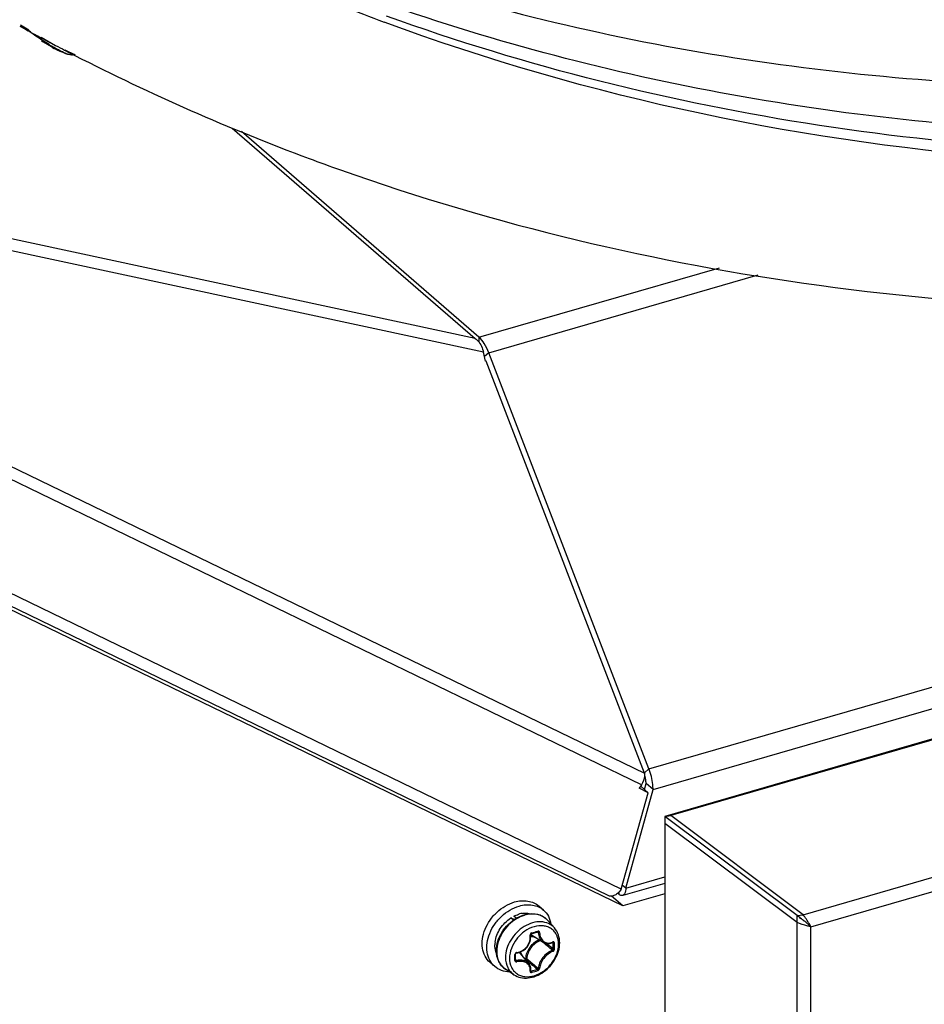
# Model space of a CAD drawing. Header units: millimetres. Extents: x 0 to 420, y 0 to 297.
# Tile 360 of 514: x 341 to 351, y 160 to 171. Entities that reach past the tile are written whole.
import ezdxf

# ---------------------------------------------------------------- set-up
doc = ezdxf.new("R2010")
doc.units = ezdxf.units.MM
doc.header["$LTSCALE"] = 23.1
doc.layers.get('0').update_dxf_attribs({"linetype": 'CONTINUOUS'})
doc.layers.add('02___PRT_ALL_AXES', color=7, linetype='CONTINUOUS')

msp = doc.modelspace()

# ---------------------------------------------------------------- linework, layer by layer
at = {"color": 7, "linetype": 'Continuous'}
for p, q in [((347.7173, 161.1834), (324.2777, 172.5103)), ((341.2432, 170.627), (341.3055, 170.5929)), ((341.2518, 170.6398), (341.3408, 170.5879)), ((341.3055, 170.5929), (341.3338, 170.5775)), ((341.4708, 170.5037), (341.4897, 170.4936)), ((341.4748, 170.5098), (341.6294, 170.4196)), ((341.4897, 170.4936), (341.5537, 170.4595)), ((341.499, 170.4581), (341.4997, 170.4578)), ((341.5164, 170.4478), (341.5163, 170.4479)), ((341.5537, 170.4595), (341.6016, 170.4343)), ((341.5817, 170.4084), (341.5816, 170.4084)), ((341.5816, 170.4084), (341.5889, 170.4042)), ((341.5919, 170.4025), (341.5817, 170.4084)), ((341.5881, 170.411), (341.5872, 170.4115)), ((341.5884, 170.4108), (341.5881, 170.411)), ((341.6016, 170.4343), (341.6294, 170.4196)), ((347.9178, 162.4829), (331.6248, 170.3754)), ((341.7253, 170.3696), (341.7649, 170.3491)), ((341.7278, 170.3734), (341.8397, 170.3208)), ((341.7649, 170.3491), (341.8347, 170.3131)), ((346.1344, 167.2731), (332.4991, 170.2006)), ((346.2223, 167.1272), (332.7181, 170.0265)), ((332.7284, 169.9815), (347.9521, 162.6069)), ((347.7008, 161.3624), (331.0272, 169.4393)), ((343.5245, 169.5334), (346.1344, 167.2731)), ((346.1741, 167.2888), (343.6247, 169.4966)), ((347.5608, 161.2931), (330.8872, 169.3701)), ((347.9989, 162.6553), (370.446, 169.1352)), ((348.0428, 162.4335), (370.4899, 168.9134)), ((370.446, 168.5646), (348.2341, 162.1526)), ((346.1741, 167.2888), (348.7556, 168.034)), ((346.2801, 167.1208), (349.1731, 167.956)), ((346.1741, 167.2888), (346.1741, 167.2333)), ((346.2441, 167.0322), (346.2223, 167.1272)), ((346.2801, 167.1208), (346.2331, 167.0801)), ((347.9989, 162.6553), (346.2801, 167.1208)), ((346.2499, 167.031), (346.2441, 167.0322)), ((347.9521, 162.6069), (346.2499, 167.031)), ((349.6538, 161.0879), (369.7362, 166.8852)), ((349.7388, 160.9593), (369.6914, 166.7191)), ((347.9989, 162.6553), (347.9499, 162.6128)), ((347.9178, 162.4829), (347.8938, 162.4452)), ((347.9161, 162.464), (347.9907, 162.3983)), ((348.0428, 162.4335), (347.9678, 162.4985)), ((347.7008, 161.3624), (347.9907, 162.3983)), ((347.7504, 161.3733), (348.0428, 162.4335)), ((347.9907, 162.3983), (347.8938, 162.4452)), ((348.1692, 162.1439), (348.2341, 162.1526)), ((349.6538, 161.0879), (348.2341, 162.1526)), ((348.1692, 162.1439), (348.1692, 146.6986)), ((349.5888, 161.0042), (348.1692, 162.0689)), ((347.7504, 161.3733), (347.7129, 161.4058)), ((348.1692, 161.4247), (347.717, 161.2942)), ((347.7504, 161.3733), (348.1692, 161.4942)), ((347.6754, 161.3084), (347.6636, 161.3186)), ((347.6754, 161.3299), (347.6754, 161.3084)), ((348.1692, 161.3139), (347.7173, 161.1834)), ((347.7173, 161.1834), (347.5977, 161.287)), ((346.8669, 161.1374), (346.8169, 161.1807)), ((349.5888, 161.0792), (349.6538, 161.0879)), ((346.5162, 161.0535), (346.5552, 161.0375)), ((346.5438, 161.0297), (346.5162, 161.0535)), ((346.5742, 161.0495), (346.5481, 161.0721)), ((346.9841, 160.9461), (346.9123, 161.0272)), ((349.5888, 147.7633), (349.5888, 161.0792)), ((349.6561, 161.0301), (349.6638, 161.0241)), ((349.6638, 161.0241), (349.6715, 161.0176)), ((349.6715, 161.0176), (349.7388, 160.9593)), ((346.7997, 160.9036), (346.8114, 160.8973)), ((346.804, 160.905), (346.8033, 160.9046)), ((349.7388, 147.8484), (349.7388, 160.9593)), ((346.8644, 160.7914), (346.7392, 160.869)), ((346.8574, 160.7957), (346.8635, 160.7905)), ((346.8992, 160.7786), (346.9134, 160.7667)), ((346.9625, 160.7889), (346.9693, 160.7853)), ((346.5673, 160.6568), (346.5672, 160.6671)), ((346.7092, 160.5641), (346.6147, 160.6765)), ((346.3432, 160.5327), (346.2932, 160.576)), ((346.5674, 160.6436), (346.5673, 160.6568)), ((346.5673, 160.6081), (346.5769, 160.5951)), ((346.5674, 160.6299), (346.5674, 160.6436)), ((346.5674, 160.617), (346.5674, 160.6299)), ((346.6741, 160.6174), (346.6663, 160.6151)), ((346.6786, 160.6049), (346.6756, 160.604)), ((346.5492, 160.444), (346.4588, 160.5035)), ((346.7281, 160.4843), (346.7282, 160.4849)), ((346.7282, 160.4839), (346.7281, 160.4843)), ((346.7291, 160.4908), (346.7347, 160.4831))]:
    msp.add_line(p, q, dxfattribs=at)
at = {"color": 3, "linetype": 'Continuous'}
for p, q in [((370.3811, 168.5559), (348.1692, 162.1439)), ((347.9083, 162.4678), (347.9161, 162.464)), ((347.9501, 162.4341), (347.9678, 162.4985)), ((349.5888, 161.0792), (348.1692, 162.1439)), ((349.6561, 161.0301), (349.6527, 161.0327))]:
    msp.add_line(p, q, dxfattribs=at)
at = {"color": 7, "linetype": 'Continuous'}
for points in [[(341.4765, 170.4703), (341.4785, 170.4689), (341.4808, 170.4673), (341.483, 170.4659), (341.485, 170.4646), (341.4868, 170.4635), (341.4886, 170.4625), (341.4902, 170.4616), (341.4916, 170.4608), (341.4931, 170.4601), (341.4944, 170.4594), (341.4957, 170.4589), (341.497, 170.4584), (341.4984, 170.458), (341.4997, 170.4578)], [(341.4997, 170.4578), (341.4998, 170.4577), (341.5003, 170.4575), (341.5008, 170.4572), (341.5015, 170.4569), (341.5021, 170.4565), (341.5029, 170.4561), (341.5037, 170.4556), (341.5046, 170.4551), (341.5056, 170.4545), (341.5066, 170.4539), (341.5076, 170.4533), (341.5088, 170.4526), (341.5099, 170.4519), (341.5111, 170.4512)], [(341.5111, 170.4512), (341.5136, 170.4496), (341.5149, 170.4488)], [(341.5149, 170.4488), (341.5204, 170.4452), (341.5264, 170.4414), (341.5323, 170.4377), (341.5383, 170.4339), (341.5443, 170.4303), (341.5529, 170.4251)], [(341.5529, 170.4251), (341.5589, 170.4215), (341.565, 170.4179), (341.5711, 170.4144), (341.5772, 170.4109), (341.5816, 170.4084)], [(341.5889, 170.4042), (341.59, 170.4036), (341.5908, 170.4031), (341.5914, 170.4027), (341.592, 170.4023), (341.5926, 170.402), (341.5931, 170.4017), (341.5935, 170.4014), (341.5939, 170.4011), (341.5942, 170.4009), (341.5944, 170.4008), (341.5946, 170.4007)], [(341.5889, 170.4042), (341.589, 170.4039), (341.5897, 170.4027), (341.5904, 170.4018), (341.5911, 170.401), (341.5917, 170.4004)], [(341.5917, 170.4004), (341.5922, 170.4), (341.5927, 170.3996), (341.5931, 170.3994), (341.5935, 170.3991), (341.5939, 170.3989), (341.5943, 170.3987), (341.5947, 170.3984), (341.595, 170.3983)], [(346.7282, 160.8726), (346.7282, 160.8741), (346.7284, 160.8757), (346.7288, 160.8773), (346.7294, 160.8788), (346.7303, 160.8803), (346.7312, 160.8816), (346.7324, 160.8829), (346.7336, 160.8839), (346.7349, 160.8847), (346.7363, 160.8853), (346.7368, 160.8855)], [(346.7368, 160.8855), (346.746, 160.888), (346.7581, 160.8914), (346.7702, 160.8948), (346.7822, 160.8983), (346.7941, 160.9019), (346.8033, 160.9046)], [(346.8032, 160.9046), (346.8038, 160.9048), (346.8048, 160.9049), (346.8057, 160.9049), (346.8065, 160.9046), (346.8068, 160.9045)], [(346.5783, 160.6784), (346.5902, 160.6803), (346.6053, 160.684), (346.6199, 160.6891), (346.6341, 160.6955), (346.6477, 160.7032), (346.6606, 160.7121), (346.6726, 160.7221), (346.6838, 160.7331), (346.6939, 160.745), (346.7029, 160.7577), (346.7107, 160.7712), (346.7173, 160.7852), (346.7225, 160.7997), (346.7265, 160.8145), (346.729, 160.8296), (346.73, 160.8448), (346.7296, 160.8599), (346.7282, 160.8726)], [(346.8643, 160.7914), (346.871, 160.7876), (346.8806, 160.7834), (346.8906, 160.7802), (346.9011, 160.7782), (346.9119, 160.7774), (346.923, 160.7778), (346.9342, 160.7794), (346.9454, 160.7822), (346.9566, 160.7862), (346.9652, 160.7901)], [(346.9652, 160.7901), (346.966, 160.7904), (346.9666, 160.7906), (346.9669, 160.7906)], [(346.5672, 160.6671), (346.5673, 160.6684), (346.5677, 160.67), (346.5684, 160.6716), (346.5695, 160.6732), (346.5707, 160.6746), (346.5722, 160.6759), (346.5739, 160.6769), (346.5756, 160.6777), (346.5773, 160.6782), (346.5783, 160.6784)], [(346.5672, 160.6007), (346.5672, 160.6041), (346.5674, 160.617)], [(346.5678, 160.5984), (346.5675, 160.5989), (346.5673, 160.5996), (346.5672, 160.6004), (346.5672, 160.6007)], [(346.7282, 160.4849), (346.7295, 160.4937), (346.7301, 160.5052), (346.7294, 160.5164), (346.7275, 160.5273), (346.7244, 160.5376), (346.7202, 160.5474), (346.7148, 160.5566), (346.7092, 160.5641)]]:
    msp.add_lwpolyline(points, dxfattribs=at)
for centre, radius, start, end in [((352.2784, 190.7088), 22.914, 241.4688, 241.85786), ((341.653, 170.7261), 0.3108, 235.40956, 235.70287), ((341.502, 170.4676), 0.01, 236.30165, 254.41856), ((341.4645, 170.3911), 0.0755, 61.82922, 61.98432), ((341.4563, 170.3758), 0.0929, 61.03927, 61.80842), ((341.4421, 170.3502), 0.1221, 60.59325, 61.05276), ((342.1552, 171.4323), 1.1735, 237.02255, 238.88511), ((342.1554, 171.4327), 1.174, 238.8852, 240.7473), ((342.6717, 172.2722), 2.1537, 238.87846, 239.76316), ((342.1584, 171.4596), 1.2016, 242.03885, 250.42311), ((352.3215, 190.7901), 23.006, 242.30581, 242.57512), ((352.5585, 191.2767), 23.5472, 242.90831, 249.60132), ((352.7902, 191.8746), 24.1884, 249.58052, 250.42613), ((346.6821, 160.8297), 0.2761, 99.13236, 105.26751), ((346.7654, 160.8971), 0.1962, 50.21099, 52.55698), ((346.7656, 160.8974), 0.1958, 47.22734, 50.21044), ((346.7649, 160.8967), 0.1969, 41.53016, 47.2187), ((346.7937, 160.9571), 0.1036, 231.02796, 232.4183), ((346.1908, 162.9154), 2.0958, 285.1573, 287.05436), ((346.6215, 160.7595), 0.2763, 172.94311, 179.02067), ((346.7943, 160.9578), 0.1045, 232.42719, 238.20278), ((337.7613, 150.0509), 14.078, 49.48381, 49.71745), ((346.9102, 160.9104), 0.1281, 294.56944, 296.3793), ((345.4249, 160.7519), 1.5447, 0.00466, 1.24001), ((345.4268, 160.7511), 1.5576, 0.00435, 1.23968), ((346.5833, 160.6618), 0.0224, 97.07501, 105.67199), ((346.5347, 160.6093), 0.1045, 40.01139, 46.15737), ((338.8128, 151.2801), 12.4604, 49.15596, 49.48764), ((338.3032, 150.5703), 13.3455, 49.50625, 49.82093), ((345.4931, 160.7519), 1.4765, 358.73166, 0.00478), ((345.4956, 160.7511), 1.4888, 358.73194, 0.00505), ((344.3034, 160.6287), 2.2571, 0.00371, 0.85699), ((344.4157, 160.6288), 2.1448, 359.12081, 0.00362), ((346.5644, 160.6008), 0.00278, 350.98932, 359.09365), ((355.7946, 171.3262), 14.0729, 229.62633, 229.94629), ((355.2777, 170.8139), 13.3342, 229.8909, 230.24479), ((354.0076, 169.2867), 11.348, 230.24369, 230.64376), ((346.7308, 160.4862), 0.00339, 216.40821, 219.64724), ((346.3524, 161.9315), 1.498, 284.78581, 287.41773), ((354.3869, 169.6512), 11.8849, 229.94478, 230.3357), ((346.3518, 161.9349), 1.5163, 284.78809, 287.41019)]:
    msp.add_arc(centre, radius, start, end, dxfattribs=at)
at = {"color": 3, "linetype": 'Continuous'}
for centre, radius, start, end in [((347.6239, 162.4858), 0.3449, 17.10391, 17.66308), ((350.3002, 161.9865), 1.1536, 235.0957, 235.82464), ((350.4995, 162.2799), 1.5084, 235.82217, 236.27313)]:
    msp.add_arc(centre, radius, start, end, dxfattribs=at)
at = {"color": 7, "linetype": 'Continuous'}
for points, knots in [([(343.7861, 171.6694), (344.9761, 171.201), (347.479, 170.4517), (351.4264, 169.92), (355.5525, 169.97), (361.2919, 170.8227), (368.5188, 173.3611), (373.7947, 176.6406), (376.308, 178.5673)], [0, 0, 0, 0, 0.1106912, 0.2249705, 0.3435081, 0.4666322, 0.7258949, 1, 1, 1, 1]), ([(376.888, 178.065), (374.3747, 176.1383), (369.0988, 172.8588), (361.8719, 170.3204), (356.1325, 169.4677), (352.0064, 169.4177), (348.059, 169.9494), (345.5561, 170.6987), (344.3661, 171.1671)], [0, 0, 0, 0, 0.2741051, 0.5333678, 0.6564919, 0.7750295, 0.8893088, 1, 1, 1, 1]), ([(341.5586, 170.4285), (341.5106, 170.4574), (341.4433, 170.5013), (341.3639, 170.5607), (341.331, 170.5885), (341.3173, 170.6016)], [0, 0, 0, 0, 0.5656799, 0.8090225, 1, 1, 1, 1]), ([(341.4778, 170.4693), (341.4801, 170.4678), (341.4841, 170.4652), (341.4895, 170.4619), (341.4933, 170.46), (341.4956, 170.4592), (341.4964, 170.4593)], [0, 0, 0, 0, 0.3827476, 0.67745, 0.8823599, 1, 1, 1, 1]), ([(341.5, 170.4578), (341.4992, 170.4582), (341.498, 170.4587), (341.4968, 170.4593), (341.4964, 170.4593)], [0, 0, 0, 0, 0.6825651, 1, 1, 1, 1]), ([(341.5164, 170.4478), (341.5151, 170.4487), (341.5104, 170.4517), (341.5056, 170.4546), (341.5021, 170.4566)], [0, 0, 0, 0, 0.2711661, 1, 1, 1, 1]), ([(341.7558, 170.3275), (341.7445, 170.3315), (341.7198, 170.3417), (341.6634, 170.3685), (341.6192, 170.3929), (341.5884, 170.4108)], [0, 0, 0, 0, 0.1917746, 0.4283391, 1, 1, 1, 1]), ([(341.5963, 170.399), (341.5964, 170.399), (341.5966, 170.3989), (341.5968, 170.3991), (341.5966, 170.3993), (341.5962, 170.3997), (341.5952, 170.4003), (341.5937, 170.4013), (341.5926, 170.4021), (341.5919, 170.4025)], [0, 0, 0, 0, 0.0524977, 0.0715009, 0.1037856, 0.1605733, 0.3485253, 0.6313085, 1, 1, 1, 1]), ([(341.5963, 170.399), (341.5956, 170.3992), (341.5946, 170.3994), (341.5937, 170.3995), (341.5934, 170.3995), (341.5933, 170.3994)], [0, 0, 0, 0, 0.732613, 0.9213726, 1, 1, 1, 1]), ([(341.5933, 170.3994), (341.5933, 170.3993), (341.5941, 170.3988), (341.5945, 170.3985), (341.595, 170.3983)], [0, 0, 0, 0, 0.2724395, 1, 1, 1, 1]), ([(341.8334, 170.3237), (341.8268, 170.3198), (341.8129, 170.3158), (341.7929, 170.317), (341.7744, 170.3212), (341.7622, 170.3252), (341.7558, 170.3275)], [0, 0, 0, 0, 0.2886468, 0.5188228, 0.7459034, 1, 1, 1, 1]), ([(344.6866, 169.0841), (346.347, 168.4937), (349.8846, 167.6559), (353.5117, 167.5321), (355.3528, 167.6296)], [0, 0, 0, 0, 0.4887073, 1, 1, 1, 1]), ([(346.1344, 167.2731), (346.1452, 167.2651), (346.1875, 167.2257), (346.2125, 167.1701), (346.2223, 167.1272)], [0, 0, 0, 0, 0.2334518, 1, 1, 1, 1]), ([(346.2801, 167.1208), (346.267, 167.155), (346.238, 167.2153), (346.1968, 167.2691), (346.1741, 167.2888)], [0, 0, 0, 0, 0.5492581, 1, 1, 1, 1]), ([(347.9521, 162.6069), (347.9529, 162.5967), (347.9517, 162.5533), (347.9357, 162.5108), (347.9178, 162.4829)], [0, 0, 0, 0, 0.2348665, 1, 1, 1, 1]), ([(348.0428, 162.4335), (348.0428, 162.4513), (348.0384, 162.5268), (348.0197, 162.6013), (347.9989, 162.6553)], [0, 0, 0, 0, 0.2348773, 1, 1, 1, 1]), ([(347.7008, 161.3624), (347.6918, 161.3483), (347.6717, 161.3232), (347.6352, 161.2962), (347.5965, 161.2839), (347.5711, 161.2881), (347.5608, 161.2931)], [0, 0, 0, 0, 0.2968695, 0.5649869, 0.7962704, 1, 1, 1, 1]), ([(347.717, 161.2942), (347.7139, 161.2933), (347.6986, 161.2917), (347.6843, 161.3006), (347.6754, 161.3084)], [0, 0, 0, 0, 0.2138309, 1, 1, 1, 1]), ([(347.7504, 161.3733), (347.7504, 161.3634), (347.7491, 161.3355), (347.7357, 161.2996), (347.717, 161.2942)], [0, 0, 0, 0, 0.3369797, 1, 1, 1, 1]), ([(346.2932, 160.576), (346.2715, 160.5948), (346.2342, 160.6426), (346.2069, 160.732), (346.2081, 160.832), (346.2368, 160.9346), (346.2905, 161.0326), (346.3872, 161.1445), (346.4857, 161.2047), (346.5551, 161.2247)], [0, 0, 0, 0, 0.1043962, 0.214712, 0.3343273, 0.4633026, 0.598992, 0.7371022, 1, 1, 1, 1]), ([(346.5551, 161.2247), (346.6013, 161.2381), (346.6745, 161.2452), (346.7633, 161.2187), (346.8007, 161.1948), (346.8169, 161.1807)], [0, 0, 0, 0, 0.5240891, 0.7659651, 1, 1, 1, 1]), ([(346.6051, 161.1814), (346.6513, 161.1948), (346.7245, 161.2019), (346.8133, 161.1754), (346.8507, 161.1515), (346.8669, 161.1374)], [0, 0, 0, 0, 0.5240891, 0.7659651, 1, 1, 1, 1]), ([(346.3432, 160.5327), (346.3215, 160.5515), (346.2842, 160.5993), (346.2569, 160.6887), (346.2581, 160.7887), (346.2868, 160.8913), (346.3405, 160.9893), (346.4372, 161.1012), (346.5357, 161.1614), (346.6051, 161.1814)], [0, 0, 0, 0, 0.1043962, 0.214712, 0.3343273, 0.4633026, 0.598992, 0.7371022, 1, 1, 1, 1]), ([(346.5481, 161.0721), (346.5531, 161.0746), (346.5729, 161.0842), (346.5936, 161.0918), (346.6094, 161.096)], [0, 0, 0, 0, 0.2552422, 1, 1, 1, 1]), ([(346.5742, 161.0495), (346.5826, 161.0544), (346.6159, 161.0724), (346.6519, 161.0854), (346.6793, 161.0916)], [0, 0, 0, 0, 0.2571323, 1, 1, 1, 1]), ([(346.6853, 161.0888), (346.6763, 161.0867), (346.6391, 161.0767), (346.6038, 161.0605), (346.5787, 161.0457)], [0, 0, 0, 0, 0.2422437, 1, 1, 1, 1]), ([(346.6383, 161.1023), (346.6463, 161.1036), (346.6771, 161.1071), (346.7089, 161.1045), (346.7311, 161.0986)], [0, 0, 0, 0, 0.2609042, 1, 1, 1, 1]), ([(346.6793, 161.0916), (346.7012, 161.0964), (346.7451, 161.1016), (346.8095, 161.0933), (346.8673, 161.0688), (346.8989, 161.0423), (346.9123, 161.0272)], [0, 0, 0, 0, 0.2662941, 0.5187749, 0.7613087, 1, 1, 1, 1]), ([(346.8847, 161.0529), (346.8717, 161.0628), (346.8426, 161.0798), (346.7755, 161.0995), (346.7207, 161.0967), (346.6853, 161.0888)], [0, 0, 0, 0, 0.2356681, 0.4787302, 1, 1, 1, 1]), ([(346.8669, 161.1374), (346.8881, 161.1191), (346.9246, 161.0728), (346.9424, 161.017), (346.9472, 160.9879)], [0, 0, 0, 0, 0.4868108, 1, 1, 1, 1]), ([(349.7388, 160.9593), (349.7331, 160.9695), (349.7074, 161.014), (349.6783, 161.0566), (349.6538, 161.0879)], [0, 0, 0, 0, 0.2271473, 1, 1, 1, 1]), ([(346.3473, 160.7935), (346.3537, 160.8448), (346.3944, 160.9467), (346.471, 161.024), (346.5162, 161.0535)], [0, 0, 0, 0, 0.489346, 1, 1, 1, 1]), ([(346.3609, 160.701), (346.3609, 160.7695), (346.3965, 160.8755), (346.4849, 160.9861), (346.5431, 161.0313), (346.5742, 161.0495)], [0, 0, 0, 0, 0.4849935, 0.7442061, 1, 1, 1, 1]), ([(346.5787, 161.0457), (346.5474, 161.0272), (346.489, 160.9814), (346.4004, 160.8702), (346.3645, 160.7638), (346.3645, 160.6953)], [0, 0, 0, 0, 0.2564494, 0.516507, 1, 1, 1, 1]), ([(346.9841, 160.9461), (346.9666, 160.9658), (346.9217, 160.9988), (346.8376, 161.0171), (346.7465, 161.0048), (346.6567, 160.9643), (346.5759, 160.8998), (346.4925, 160.7937), (346.4588, 160.6929), (346.4588, 160.6279)], [0, 0, 0, 0, 0.1046456, 0.2144563, 0.334319, 0.4646472, 0.602133, 0.7413363, 1, 1, 1, 1]), ([(349.7388, 160.9593), (349.727, 160.9615), (349.6759, 160.9725), (349.626, 160.9888), (349.5888, 161.0042)], [0, 0, 0, 0, 0.2297125, 1, 1, 1, 1]), ([(347.0288, 160.7721), (347.0288, 160.8045), (347.0196, 160.8532), (346.9861, 160.9066), (346.9527, 160.9378), (346.9119, 160.9593), (346.8487, 160.9745), (346.7599, 160.9645), (346.6597, 160.9138), (346.5751, 160.8324), (346.5176, 160.7316), (346.5022, 160.6562), (346.5022, 160.6201)], [0, 0, 0, 0, 0.1160607, 0.1705313, 0.2240165, 0.2780772, 0.3341495, 0.4551614, 0.5892547, 0.7306756, 0.8703728, 1, 1, 1, 1]), ([(346.7388, 160.8926), (346.7337, 160.8912), (346.7246, 160.8839), (346.722, 160.8727), (346.7229, 160.8674)], [0, 0, 0, 0, 0.4975018, 1, 1, 1, 1]), ([(346.7388, 160.8926), (346.739, 160.891), (346.7392, 160.8885), (346.7377, 160.8857), (346.7368, 160.8855)], [0, 0, 0, 0, 0.6274613, 1, 1, 1, 1]), ([(346.8055, 160.9118), (346.8056, 160.9111), (346.8057, 160.9088), (346.8052, 160.906), (346.804, 160.905)], [0, 0, 0, 0, 0.3178214, 1, 1, 1, 1]), ([(346.8249, 160.8969), (346.8246, 160.9016), (346.8215, 160.9091), (346.8125, 160.9129), (346.8077, 160.9125), (346.8055, 160.9118)], [0, 0, 0, 0, 0.5062739, 0.7476301, 1, 1, 1, 1]), ([(346.8114, 160.8973), (346.8113, 160.8981), (346.8108, 160.9009), (346.8087, 160.9035), (346.8068, 160.9045)], [0, 0, 0, 0, 0.2647396, 1, 1, 1, 1]), ([(346.8114, 160.8973), (346.8123, 160.8756), (346.8192, 160.8436), (346.8417, 160.809), (346.8564, 160.7963), (346.8643, 160.7914)], [0, 0, 0, 0, 0.5308597, 0.7721202, 1, 1, 1, 1]), ([(346.8248, 160.8971), (346.8225, 160.8965), (346.818, 160.8961), (346.8134, 160.8965), (346.8114, 160.8973)], [0, 0, 0, 0, 0.5357866, 1, 1, 1, 1]), ([(346.8249, 160.8969), (346.8258, 160.8776), (346.8332, 160.8412), (346.8607, 160.804), (346.8901, 160.788), (346.9226, 160.7812), (346.9482, 160.7869), (346.9635, 160.7939)], [0, 0, 0, 0, 0.2788314, 0.5245449, 0.6404177, 0.7560754, 1, 1, 1, 1]), ([(347.0407, 160.7863), (347.0407, 160.8158), (347.032, 160.8738), (347.0027, 160.9252), (346.9841, 160.9461)], [0, 0, 0, 0, 0.5121723, 1, 1, 1, 1]), ([(346.5022, 160.6201), (346.5022, 160.5877), (346.5113, 160.539), (346.5448, 160.4856), (346.5783, 160.4544), (346.619, 160.4329), (346.6823, 160.4177), (346.7711, 160.4277), (346.8713, 160.4784), (346.9559, 160.5598), (347.0133, 160.6606), (347.0288, 160.736), (347.0288, 160.7721)], [0, 0, 0, 0, 0.1160607, 0.1705313, 0.2240165, 0.2780772, 0.3341495, 0.4551614, 0.5892547, 0.7306756, 0.8703728, 1, 1, 1, 1]), ([(346.5492, 160.444), (346.5711, 160.4297), (346.6218, 160.4088), (346.7055, 160.4054), (346.7905, 160.4274), (346.8709, 160.4718), (346.9411, 160.535), (347.0128, 160.6349), (347.0407, 160.7269), (347.0407, 160.7863)], [0, 0, 0, 0, 0.1109901, 0.226939, 0.3499004, 0.4795692, 0.6134041, 0.7475358, 1, 1, 1, 1]), ([(346.5806, 160.684), (346.6016, 160.6866), (346.6436, 160.701), (346.6933, 160.7446), (346.7231, 160.8032), (346.726, 160.8469), (346.7229, 160.8674)], [0, 0, 0, 0, 0.248621, 0.5039092, 0.7568649, 1, 1, 1, 1]), ([(346.8206, 160.8185), (346.7803, 160.8016), (346.7104, 160.7443), (346.676, 160.6596), (346.6741, 160.6174)], [0, 0, 0, 0, 0.5082968, 1, 1, 1, 1]), ([(346.8348, 160.8098), (346.7945, 160.7952), (346.724, 160.7403), (346.6891, 160.6573), (346.6872, 160.6156)], [0, 0, 0, 0, 0.5065375, 1, 1, 1, 1]), ([(346.7229, 160.8676), (346.7243, 160.8681), (346.7265, 160.8689), (346.7284, 160.871), (346.7283, 160.8719)], [0, 0, 0, 0, 0.6366992, 1, 1, 1, 1]), ([(346.729, 160.8648), (346.7321, 160.8628), (346.7454, 160.8555), (346.7601, 160.8509), (346.7714, 160.8489)], [0, 0, 0, 0, 0.2456572, 1, 1, 1, 1]), ([(346.9673, 160.7957), (346.9674, 160.7951), (346.9674, 160.7931), (346.9665, 160.7907), (346.9652, 160.7901)], [0, 0, 0, 0, 0.3119883, 1, 1, 1, 1]), ([(346.9693, 160.7853), (346.9693, 160.7859), (346.9692, 160.7879), (346.9681, 160.79), (346.9669, 160.7907)], [0, 0, 0, 0, 0.2993483, 1, 1, 1, 1]), ([(346.984, 160.7848), (346.9839, 160.7889), (346.9814, 160.7958), (346.9731, 160.7978), (346.9691, 160.7966), (346.9672, 160.7957)], [0, 0, 0, 0, 0.5010646, 0.7338997, 1, 1, 1, 1]), ([(346.984, 160.7848), (346.9816, 160.7838), (346.9765, 160.7831), (346.9713, 160.784), (346.9693, 160.7853)], [0, 0, 0, 0, 0.5192529, 1, 1, 1, 1]), ([(346.3621, 160.673), (346.3591, 160.6798), (346.3487, 160.7092), (346.3449, 160.7407), (346.3453, 160.7643)], [0, 0, 0, 0, 0.2409599, 1, 1, 1, 1]), ([(346.4588, 160.5035), (346.4434, 160.5136), (346.4151, 160.5383), (346.3726, 160.6025), (346.3609, 160.6618), (346.3609, 160.701)], [0, 0, 0, 0, 0.2414081, 0.4858196, 1, 1, 1, 1]), ([(346.3645, 160.6953), (346.3645, 160.657), (346.3757, 160.5992), (346.4168, 160.537), (346.444, 160.5132), (346.4588, 160.5035)], [0, 0, 0, 0, 0.5179815, 0.7609117, 1, 1, 1, 1]), ([(346.5773, 160.6834), (346.5726, 160.6821), (346.5641, 160.6766), (346.5602, 160.6671), (346.5603, 160.6625)], [0, 0, 0, 0, 0.5153786, 1, 1, 1, 1]), ([(346.5603, 160.6625), (346.5612, 160.6627), (346.5638, 160.6633), (346.5672, 160.6652), (346.5672, 160.6671)], [0, 0, 0, 0, 0.3377984, 1, 1, 1, 1]), ([(346.5804, 160.684), (346.5803, 160.6826), (346.5802, 160.6807), (346.579, 160.6784), (346.5783, 160.6784)], [0, 0, 0, 0, 0.6537062, 1, 1, 1, 1]), ([(346.6392, 160.6474), (346.638, 160.6512), (346.6325, 160.6658), (346.6243, 160.6793), (346.6167, 160.6881)], [0, 0, 0, 0, 0.2564861, 1, 1, 1, 1]), ([(346.962, 160.7063), (346.9426, 160.6993), (346.9045, 160.6768), (346.8577, 160.6295), (346.8238, 160.5733), (346.8125, 160.5318), (346.8114, 160.5123)], [0, 0, 0, 0, 0.2405037, 0.5080106, 0.7710472, 1, 1, 1, 1]), ([(346.9672, 160.6936), (346.949, 160.6869), (346.9132, 160.6654), (346.8691, 160.6206), (346.8371, 160.5677), (346.826, 160.5287), (346.8249, 160.5103)], [0, 0, 0, 0, 0.2401912, 0.5081306, 0.7715368, 1, 1, 1, 1]), ([(346.962, 160.7063), (346.963, 160.7068), (346.9671, 160.7099), (346.9694, 160.7153), (346.9693, 160.7192)], [0, 0, 0, 0, 0.2292298, 1, 1, 1, 1]), ([(346.9673, 160.6937), (346.9676, 160.6973), (346.966, 160.7022), (346.9628, 160.7056), (346.962, 160.7063)], [0, 0, 0, 0, 0.7650626, 1, 1, 1, 1]), ([(346.9672, 160.6936), (346.9694, 160.6945), (346.9782, 160.6999), (346.9838, 160.7104), (346.984, 160.7182)], [0, 0, 0, 0, 0.2368196, 1, 1, 1, 1]), ([(346.984, 160.7182), (346.9816, 160.7171), (346.9764, 160.7165), (346.9712, 160.7178), (346.9693, 160.7192)], [0, 0, 0, 0, 0.5145889, 1, 1, 1, 1]), ([(346.4588, 160.6279), (346.4588, 160.5912), (346.4696, 160.5358), (346.509, 160.4761), (346.5351, 160.4533), (346.5492, 160.444)], [0, 0, 0, 0, 0.517891, 0.7608542, 1, 1, 1, 1]), ([(346.5603, 160.5958), (346.5612, 160.596), (346.5638, 160.5966), (346.5668, 160.5984), (346.5671, 160.6003)], [0, 0, 0, 0, 0.320164, 1, 1, 1, 1]), ([(346.5603, 160.5958), (346.5603, 160.5936), (346.5612, 160.589), (346.5677, 160.5817), (346.5758, 160.581), (346.5806, 160.582)], [0, 0, 0, 0, 0.2427964, 0.4809595, 1, 1, 1, 1]), ([(346.5678, 160.5984), (346.5688, 160.5971), (346.5717, 160.595), (346.5752, 160.5948), (346.5769, 160.5951)], [0, 0, 0, 0, 0.4812439, 1, 1, 1, 1]), ([(346.7092, 160.5641), (346.7024, 160.5721), (346.6851, 160.5862), (346.6527, 160.5983), (346.6155, 160.6016), (346.5899, 160.5981), (346.5769, 160.5951)], [0, 0, 0, 0, 0.2209913, 0.4594984, 0.7198422, 1, 1, 1, 1]), ([(346.5804, 160.582), (346.5803, 160.5844), (346.5794, 160.5889), (346.578, 160.5933), (346.5769, 160.5951)], [0, 0, 0, 0, 0.5258085, 1, 1, 1, 1]), ([(346.7229, 160.4808), (346.7258, 160.4968), (346.7245, 160.5225), (346.7085, 160.5509), (346.6838, 160.5742), (346.6386, 160.5894), (346.6002, 160.5864), (346.5806, 160.582)], [0, 0, 0, 0, 0.2330334, 0.3453824, 0.4604388, 0.7117048, 1, 1, 1, 1]), ([(346.6741, 160.6174), (346.6764, 160.6179), (346.6809, 160.618), (346.6854, 160.6168), (346.6872, 160.6156)], [0, 0, 0, 0, 0.5267603, 1, 1, 1, 1]), ([(346.6741, 160.6174), (346.6741, 160.615), (346.675, 160.6106), (346.6771, 160.6064), (346.6786, 160.6049)], [0, 0, 0, 0, 0.5220549, 1, 1, 1, 1]), ([(346.6786, 160.6049), (346.6819, 160.6062), (346.6856, 160.6099), (346.6871, 160.6145), (346.6872, 160.6156)], [0, 0, 0, 0, 0.759447, 1, 1, 1, 1]), ([(346.5023, 160.4745), (346.4729, 160.4752), (346.4152, 160.4849), (346.3643, 160.5144), (346.3432, 160.5327)], [0, 0, 0, 0, 0.5131489, 1, 1, 1, 1]), ([(346.7229, 160.4808), (346.7225, 160.4789), (346.7225, 160.4748), (346.7274, 160.4678), (346.7348, 160.4678), (346.7388, 160.4689)], [0, 0, 0, 0, 0.2508036, 0.4766386, 1, 1, 1, 1]), ([(346.7229, 160.4807), (346.7235, 160.4808), (346.7258, 160.4814), (346.7279, 160.4833), (346.7282, 160.4849)], [0, 0, 0, 0, 0.3022678, 1, 1, 1, 1]), ([(346.7298, 160.4829), (346.7301, 160.4828), (346.7318, 160.4824), (346.7335, 160.4827), (346.7347, 160.4831)], [0, 0, 0, 0, 0.2180715, 1, 1, 1, 1]), ([(346.7388, 160.4689), (346.7391, 160.4714), (346.7384, 160.4765), (346.7364, 160.4813), (346.7347, 160.4831)], [0, 0, 0, 0, 0.5092928, 1, 1, 1, 1]), ([(346.8008, 160.5022), (346.8021, 160.5025), (346.8067, 160.5044), (346.8109, 160.5086), (346.8114, 160.5123)], [0, 0, 0, 0, 0.2675153, 1, 1, 1, 1]), ([(346.8055, 160.4881), (346.8058, 160.4906), (346.8049, 160.4957), (346.8026, 160.5004), (346.8008, 160.5022)], [0, 0, 0, 0, 0.5054263, 1, 1, 1, 1]), ([(346.8055, 160.4881), (346.808, 160.4889), (346.8169, 160.4934), (346.8244, 160.5028), (346.8249, 160.5103)], [0, 0, 0, 0, 0.2596362, 1, 1, 1, 1]), ([(346.8248, 160.5101), (346.8215, 160.5088), (346.8162, 160.509), (346.8122, 160.5115), (346.8114, 160.5123)], [0, 0, 0, 0, 0.7666412, 1, 1, 1, 1])]:
    msp.add_open_spline(points, degree=3, knots=knots, dxfattribs=at)
for points in [[(341.5963, 170.399), (341.5952, 170.3996), (341.5942, 170.4004), (341.5934, 170.4014)], [(346.7282, 160.484), (346.7286, 160.4835), (346.7292, 160.4831), (346.7298, 160.4829)]]:
    msp.add_open_spline(points, degree=3, dxfattribs=at)
at = {"color": 3, "linetype": 'Continuous'}
for points, knots in [([(347.9678, 162.4985), (347.9678, 162.5055), (347.9664, 162.5356), (347.9603, 162.5653), (347.9535, 162.5873)], [0, 0, 0, 0, 0.2346552, 1, 1, 1, 1]), ([(349.6401, 161.0404), (349.6359, 161.0433), (349.6184, 161.0557), (349.6014, 161.0688), (349.5888, 161.0792)], [0, 0, 0, 0, 0.2379441, 1, 1, 1, 1]), ([(349.6527, 161.0327), (349.6478, 161.0364), (349.6268, 161.0523), (349.6055, 161.0679), (349.5888, 161.0792)], [0, 0, 0, 0, 0.2331554, 1, 1, 1, 1])]:
    msp.add_open_spline(points, degree=3, knots=knots, dxfattribs=at)
at = {"layer": '02___PRT_ALL_AXES', "color": 7, "linetype": 'Continuous'}
msp.add_arc((353.1348, 192.082), 22.8491, 247.177, 249.56187, dxfattribs=at)
for points, knots in [([(364.9345, 171.1848), (361.6352, 170.0409), (354.9756, 168.6833), (348.1812, 169.6464), (345.1831, 170.736)], [0, 0, 0, 0, 0.5225995, 1, 1, 1, 1]), ([(354.5329, 169.1211), (353.7115, 169.1096), (350.5343, 169.1971), (347.3642, 169.8482), (345.156, 170.6713)], [0, 0, 0, 0, 0.25847, 1, 1, 1, 1])]:
    msp.add_open_spline(points, degree=3, knots=knots, dxfattribs=at)

doc.saveas('drawing.dxf')
